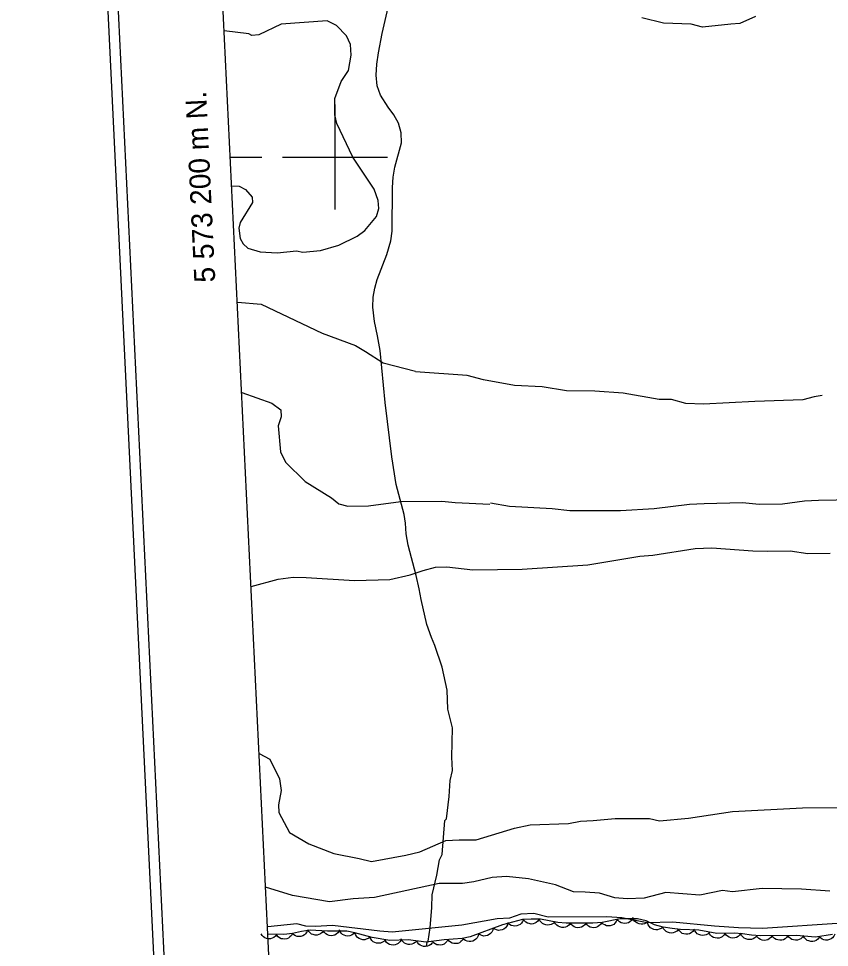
# Model space of a CAD drawing. Extents: x 336540 to 340074, y 5572036 to 5573747.
# Drawn here: x 336539.6 to 336694.3, y 5573049.2 to 5573226.4 of the extents above; entities that cross this region are included whole.
import ezdxf

# ---------------------------------------------------------------- set-up
doc = ezdxf.new("R2010")
doc.units = 0
for name, color, linetype in [('Niveau 2', 7, 'Continuous'), ('Niveau 22', 7, 'Continuous'), ('Niveau 44', 7, 'Continuous'), ('Niveau 60', 7, 'Continuous'), ('Niveau 61', 7, 'Continuous')]:
    doc.layers.add(name, color=color, linetype=linetype)

msp = doc.modelspace()

# ---------------------------------------------------------------- linework, layer by layer
at = {"layer": 'Niveau 2'}
for points in [[(336598.52, 5573225.99), (336589.75, 5573225.38), (336585.47, 5573223.29), (336584.11, 5573223.21), (336583.58, 5573223.54), (336578.87, 5573224.1)], [(336580.29, 5573194.49), (336581.71, 5573194.42), (336582.91, 5573193.81), (336584.17, 5573192.34), (336584.22, 5573191.32), (336581.9, 5573187.47), (336581.61, 5573186.44), (336581.87, 5573184.42), (336582.45, 5573183.43), (336583.33, 5573182.63), (336585.73, 5573181.9), (336588.95, 5573181.73), (336592.66, 5573182.08), (336593.86, 5573181.81), (336597.23, 5573182.16), (336600.73, 5573183.18), (336604.19, 5573184.89), (336605.66, 5573185.98), (336607.89, 5573188.63), (336608.33, 5573190.18), (336608.25, 5573191.7), (336607.45, 5573193.88), (336603.42, 5573199.95), (336600.37, 5573206.41), (336599.95, 5573208.08), (336599.96, 5573211.14), (336601.14, 5573214.43), (336602.55, 5573216.53), (336603.08, 5573219.45), (336602.98, 5573221.47), (336602.21, 5573223.13), (336600.26, 5573225.07), (336598.52, 5573225.99)], [(336680.22, 5573226.79), (336677.24, 5573225.46), (336675.53, 5573225.37), (336670.15, 5573224.75), (336667.94, 5573225.33), (336662.68, 5573225.56), (336658.57, 5573226.54)], [(336581.37, 5573172.32), (336585.92, 5573171.91), (336597.54, 5573166.38), (336603.93, 5573164), (336605.84, 5573162.91), (336609.18, 5573160.71), (336615.36, 5573159.16)], [(336692.94, 5573154.51), (336691.41, 5573154.24), (336689.24, 5573153.63), (336680.13, 5573153.34), (336670.33, 5573152.84), (336666.93, 5573152.98), (336664.18, 5573153.69), (336661.82, 5573153.74), (336654.99, 5573154.92), (336649.57, 5573155.32), (336644.15, 5573155.38), (336639.53, 5573156.16), (336634.27, 5573156.41), (336628.3, 5573157.45), (336625.2, 5573158.31), (336615.36, 5573159)], [(336582.2, 5573155.03), (336587.92, 5573153), (336589.67, 5573151.73), (336589.74, 5573150.39), (336589.15, 5573148.67), (336589.58, 5573143.75), (336590.52, 5573141.78), (336594.27, 5573138.04), (336599.33, 5573134.93), (336600.74, 5573133.81), (336602.46, 5573133.38), (336606.36, 5573133.42), (336612.56, 5573134.24), (336620.35, 5573134.3), (336622.9, 5573134.09), (336629.52, 5573133.77)], [(336702.4, 5573134.62), (336692.28, 5573134.45), (336689.57, 5573134.31), (336685.36, 5573133.74), (336680.96, 5573133.71), (336677.74, 5573134.03), (336670.46, 5573133.82), (336667.61, 5573133.67), (336660.88, 5573132.83), (336654.46, 5573132.49), (336644.81, 5573132.5), (336641.41, 5573132.85), (336633.27, 5573133.28), (336629.67, 5573133.93)], [(336583.99, 5573118.06), (336589.12, 5573119.46), (336592, 5573119.79), (336594.52, 5573119.74), (336603.7, 5573119.2), (336610.46, 5573119.38), (336614.31, 5573120.26), (336616.79, 5573121.07), (336619.14, 5573121.7), (336621.33, 5573121.8), (336626.27, 5573121.21), (336635.73, 5573121.36), (336648.22, 5573122.16), (336658.13, 5573123.85), (336660.65, 5573123.99), (336668.7, 5573125.26), (336671.92, 5573125.41), (336679.74, 5573124.82), (336682.44, 5573124.77), (336686.84, 5573124.83), (336690.24, 5573124.33), (336694.48, 5573124.38)], [(336585.55, 5573086.15), (336587.54, 5573085.11), (336589.42, 5573081.3), (336589.7, 5573079.12), (336589.18, 5573076.38), (336589.25, 5573074.87), (336591.29, 5573071.06), (336594.97, 5573068.89), (336599.79, 5573067.09), (336604.58, 5573066.15), (336606.98, 5573065.58), (336613.52, 5573066.78), (336616.19, 5573067.42), (336621.17, 5573069.54), (336623.69, 5573069.67), (336626.92, 5573069.66), (336634.25, 5573071.9), (336637.25, 5573072.56), (336644.53, 5573072.77), (336646.87, 5573073.24), (336649.23, 5573073.35), (336653.44, 5573073.74), (336660.03, 5573073.73), (336661.93, 5573073.33), (336667.48, 5573073.8), (336675.87, 5573075.07), (336689.21, 5573075.76), (336702.56, 5573075.93)], [(336694.41, 5573059.9), (336688.99, 5573060.3), (336681.53, 5573060.42), (336675.82, 5573059.79), (336673.93, 5573060.03), (336669.59, 5573059.13), (336663.13, 5573059.66), (336658.96, 5573058.58), (336655.76, 5573058.41), (336653.38, 5573058.63), (336650.45, 5573059.51), (336647.73, 5573059.71), (336645.51, 5573059.76), (336642.07, 5573061.11), (336636.94, 5573062.21), (336632.7, 5573062.66), (336630, 5573062.52), (336626.47, 5573061.67), (336624.3, 5573061.38), (336619.89, 5573061.33), (336607.51, 5573058.65), (336603.46, 5573058.44), (336598.92, 5573057.88), (336591.91, 5573059.06), (336586.76, 5573060.65)], [(336696.76, 5573053.75), (336681.59, 5573052.79), (336677.01, 5573052.89), (336672.42, 5573053.18), (336664.45, 5573053.96), (336659.53, 5573053.86), (336654.75, 5573054.8), (336651.86, 5573055), (336640.7, 5573054.93), (336637.94, 5573055.65), (336635.43, 5573055.52), (336633.26, 5573054.72), (336630.91, 5573054.6), (336624.18, 5573053.41), (336610.9, 5573052.06), (336608.52, 5573052.27), (336599.49, 5573053.34), (336596.28, 5573053.16), (336594.42, 5573053.23), (336592.72, 5573053.65), (336587.15, 5573053.06)]]:
    msp.add_lwpolyline(points, dxfattribs=at)
at = {"layer": 'Niveau 22'}
msp.add_lwpolyline([(336617.45, 5573049.3), (336617.57, 5573050.15), (336617.75, 5573050.32), (336618.14, 5573052.89), (336618.49, 5573056.8), (336618.54, 5573059.17), (336619.4, 5573062.95), (336619.94, 5573065.84), (336620.41, 5573066.89), (336620.97, 5573073.36), (336621.3, 5573073.72), (336621.79, 5573077.98), (336621.98, 5573081.02), (336622.42, 5573082.91), (336622.31, 5573085.46), (336622.41, 5573091.04), (336621.53, 5573094.62), (336621.38, 5573098.27), (336620.44, 5573102.64), (336619.06, 5573106.77), (336618.4, 5573108.3), (336617.5, 5573110.78), (336616.41, 5573115.55), (336616.07, 5573117.61), (336615.5, 5573120.12), (336613.95, 5573125.94), (336613.58, 5573128.06), (336613.46, 5573130.11), (336613.17, 5573131.75), (336611.69, 5573137.5), (336610.86, 5573142.81), (336609.58, 5573153.18), (336608.59, 5573163.06), (336608.13, 5573165.88), (336607.53, 5573168.62), (336607.21, 5573171.37), (336607.3, 5573173.23), (336607.58, 5573175), (336608.04, 5573176.65), (336609.87, 5573181.4), (336610.65, 5573184.01), (336610.91, 5573185.83), (336610.96, 5573194.16), (336611.12, 5573196.14), (336611.43, 5573198.09), (336612.66, 5573202.71), (336612.59, 5573204.61), (336612.1, 5573206.47), (336611.23, 5573208.06), (336610.14, 5573209.52), (336608.66, 5573211.82), (336608.06, 5573213.6), (336607.86, 5573215.59), (336607.97, 5573217.69), (336608.28, 5573219.91), (336608.99, 5573223.55), (336610.68, 5573231.07)], dxfattribs=at)
at = {"layer": 'Niveau 44'}
for points in [[(336657.71, 5573054.63), (336654.39, 5573054.6), (336650.95, 5573053.88), (336649.22, 5573053.81), (336644.09, 5573053.79), (336642.54, 5573053.93), (336639.18, 5573054.53), (336637.43, 5573054.52), (336635.75, 5573054.46), (336631.95, 5573053.49), (336625.79, 5573051.15), (336624.27, 5573050.87), (336620.85, 5573050.59), (336617.37, 5573050.17), (336613.95, 5573050.62), (336610.44, 5573050.45), (336607.11, 5573051.03), (336603.8, 5573051.94), (336602.24, 5573052.24), (336598.54, 5573052.28), (336595.23, 5573052.46), (336593.61, 5573052.21), (336591.9, 5573051.81), (336590.23, 5573051.62), (336587.24, 5573051.7)], [(336633, 5573053.89), (336632.9, 5573053.48), (336632.7, 5573053.13), (336632.5, 5573052.87), (336632.21, 5573052.66), (336631.88, 5573052.5), (336631.5, 5573052.43), (336631.18, 5573052.4), (336630.83, 5573052.48), (336630.49, 5573052.62), (336630.19, 5573052.82)], [(336635.94, 5573054.51), (336635.8, 5573054.12), (336635.56, 5573053.79), (336635.33, 5573053.55), (336635.02, 5573053.38), (336634.67, 5573053.26), (336634.29, 5573053.23), (336633.96, 5573053.24), (336633.63, 5573053.35), (336633.31, 5573053.53), (336633.04, 5573053.77)], [(336638.95, 5573054.53), (336638.72, 5573054.18), (336638.4, 5573053.92), (336638.12, 5573053.75), (336637.78, 5573053.66), (336637.41, 5573053.62), (336637.04, 5573053.69), (336636.72, 5573053.77), (336636.43, 5573053.96), (336636.15, 5573054.21), (336635.95, 5573054.51)], [(336641.91, 5573054.04), (336641.61, 5573053.74), (336641.26, 5573053.55), (336640.95, 5573053.43), (336640.6, 5573053.4), (336640.23, 5573053.43), (336639.87, 5573053.56), (336639.58, 5573053.7), (336639.32, 5573053.95), (336639.1, 5573054.24), (336638.95, 5573054.57)], [(336644.89, 5573053.72), (336644.62, 5573053.39), (336644.28, 5573053.17), (336643.99, 5573053.02), (336643.64, 5573052.96), (336643.27, 5573052.96), (336642.9, 5573053.06), (336642.6, 5573053.18), (336642.32, 5573053.4), (336642.07, 5573053.67), (336641.9, 5573053.99)], [(336647.89, 5573053.8), (336647.66, 5573053.46), (336647.34, 5573053.2), (336647.06, 5573053.03), (336646.72, 5573052.94), (336646.35, 5573052.9), (336645.97, 5573052.97), (336645.66, 5573053.05), (336645.37, 5573053.24), (336645.09, 5573053.5), (336644.89, 5573053.79)], [(336650.89, 5573053.88), (336650.67, 5573053.52), (336650.36, 5573053.25), (336650.09, 5573053.07), (336649.75, 5573052.97), (336649.39, 5573052.92), (336649, 5573052.97), (336648.69, 5573053.04), (336648.39, 5573053.23), (336648.1, 5573053.47), (336647.89, 5573053.76)], [(336653.83, 5573054.48), (336653.67, 5573054.1), (336653.41, 5573053.78), (336653.17, 5573053.55), (336652.86, 5573053.4), (336652.5, 5573053.29), (336652.12, 5573053.27), (336651.79, 5573053.3), (336651.47, 5573053.43), (336651.15, 5573053.62), (336650.89, 5573053.87)], [(336656.81, 5573054.62), (336656.58, 5573054.27), (336656.27, 5573054.01), (336655.99, 5573053.84), (336655.65, 5573053.75), (336655.28, 5573053.71), (336654.9, 5573053.77), (336654.59, 5573053.86), (336654.29, 5573054.05), (336654.02, 5573054.3), (336653.81, 5573054.59)], [(336659.75, 5573054.14), (336659.45, 5573053.86), (336659.08, 5573053.68), (336658.76, 5573053.58), (336658.41, 5573053.57), (336658.05, 5573053.63), (336657.69, 5573053.78), (336657.41, 5573053.94), (336657.17, 5573054.19), (336656.96, 5573054.5), (336656.84, 5573054.84)], [(336694.94, 5573051.61), (336691.66, 5573051.11), (336688, 5573051.42), (336681.18, 5573051.38), (336679.46, 5573051.46), (336677.73, 5573051.72), (336676.16, 5573051.84), (336672.85, 5573051.79), (336669.4, 5573052.46), (336665.94, 5573052.59), (336664.33, 5573052.74), (336662.6, 5573053.04), (336660.95, 5573053.48), (336659.37, 5573054.23), (336657.71, 5573054.63)], [(336662.54, 5573053.06), (336662.23, 5573052.78), (336661.85, 5573052.62), (336661.54, 5573052.52), (336661.19, 5573052.52), (336660.82, 5573052.59), (336660.47, 5573052.75), (336660.19, 5573052.91), (336659.96, 5573053.18), (336659.76, 5573053.49), (336659.64, 5573053.83)], [(336588.88, 5573051.66), (336588.64, 5573051.32), (336588.31, 5573051.07), (336588.03, 5573050.9), (336587.69, 5573050.82), (336587.32, 5573050.8), (336586.94, 5573050.88), (336586.63, 5573050.97), (336586.34, 5573051.17), (336586.07, 5573051.43), (336585.88, 5573051.74)], [(336591.87, 5573051.81), (336591.68, 5573051.44), (336591.39, 5573051.15), (336591.13, 5573050.94), (336590.8, 5573050.82), (336590.44, 5573050.74), (336590.06, 5573050.76), (336589.74, 5573050.81), (336589.42, 5573050.97), (336589.12, 5573051.19), (336588.89, 5573051.47)], [(336594.79, 5573052.49), (336594.64, 5573052.1), (336594.39, 5573051.77), (336594.16, 5573051.54), (336593.85, 5573051.38), (336593.5, 5573051.26), (336593.11, 5573051.24), (336592.79, 5573051.25), (336592.46, 5573051.38), (336592.13, 5573051.56), (336591.87, 5573051.8)], [(336597.8, 5573052.32), (336597.55, 5573051.99), (336597.22, 5573051.75), (336596.93, 5573051.59), (336596.58, 5573051.52), (336596.21, 5573051.51), (336595.84, 5573051.59), (336595.53, 5573051.7), (336595.25, 5573051.91), (336594.99, 5573052.17), (336594.8, 5573052.48)], [(336600.8, 5573052.26), (336600.56, 5573051.91), (336600.24, 5573051.66), (336599.96, 5573051.49), (336599.62, 5573051.4), (336599.25, 5573051.38), (336598.87, 5573051.44), (336598.56, 5573051.54), (336598.27, 5573051.73), (336598, 5573051.99), (336597.8, 5573052.29)], [(336603.77, 5573051.95), (336603.48, 5573051.65), (336603.12, 5573051.46), (336602.81, 5573051.34), (336602.46, 5573051.32), (336602.09, 5573051.36), (336601.73, 5573051.49), (336601.44, 5573051.64), (336601.19, 5573051.88), (336600.97, 5573052.18), (336600.82, 5573052.51)], [(336606.66, 5573051.15), (336606.35, 5573050.88), (336605.97, 5573050.72), (336605.66, 5573050.63), (336605.3, 5573050.63), (336604.94, 5573050.7), (336604.59, 5573050.86), (336604.31, 5573051.03), (336604.08, 5573051.29), (336603.89, 5573051.61), (336603.77, 5573051.95)], [(336627.39, 5573051.76), (336627.29, 5573051.35), (336627.09, 5573051), (336626.89, 5573050.74), (336626.6, 5573050.53), (336626.27, 5573050.37), (336625.89, 5573050.3), (336625.57, 5573050.27), (336625.22, 5573050.35), (336624.88, 5573050.49), (336624.58, 5573050.69)], [(336630.19, 5573052.82), (336630.1, 5573052.42), (336629.89, 5573052.06), (336629.69, 5573051.8), (336629.4, 5573051.6), (336629.07, 5573051.44), (336628.7, 5573051.36), (336628.37, 5573051.33), (336628.03, 5573051.41), (336627.68, 5573051.55), (336627.39, 5573051.76)], [(336665.5, 5573052.54), (336665.21, 5573052.24), (336664.85, 5573052.04), (336664.54, 5573051.92), (336664.19, 5573051.89), (336663.82, 5573051.92), (336663.46, 5573052.05), (336663.17, 5573052.19), (336662.91, 5573052.43), (336662.69, 5573052.72), (336662.54, 5573053.05)], [(336668.5, 5573052.49), (336668.26, 5573052.16), (336667.93, 5573051.91), (336667.64, 5573051.75), (336667.3, 5573051.67), (336666.93, 5573051.66), (336666.56, 5573051.73), (336666.25, 5573051.83), (336665.96, 5573052.04), (336665.7, 5573052.3), (336665.51, 5573052.61)], [(336671.46, 5573052.06), (336671.17, 5573051.76), (336670.81, 5573051.57), (336670.5, 5573051.46), (336670.15, 5573051.43), (336669.78, 5573051.47), (336669.42, 5573051.61), (336669.13, 5573051.75), (336668.88, 5573052), (336668.66, 5573052.3), (336668.52, 5573052.63)], [(336674.44, 5573051.81), (336674.21, 5573051.46), (336673.9, 5573051.2), (336673.62, 5573051.03), (336673.28, 5573050.93), (336672.91, 5573050.89), (336672.53, 5573050.95), (336672.22, 5573051.04), (336671.92, 5573051.23), (336671.65, 5573051.47), (336671.44, 5573051.77)], [(336677.44, 5573051.86), (336677.21, 5573051.51), (336676.9, 5573051.25), (336676.62, 5573051.07), (336676.28, 5573050.98), (336675.91, 5573050.94), (336675.53, 5573051), (336675.22, 5573051.08), (336674.92, 5573051.27), (336674.65, 5573051.52), (336674.44, 5573051.81)], [(336680.4, 5573051.32), (336680.12, 5573051.01), (336679.77, 5573050.8), (336679.47, 5573050.68), (336679.12, 5573050.64), (336678.75, 5573050.66), (336678.38, 5573050.78), (336678.09, 5573050.91), (336677.82, 5573051.15), (336677.59, 5573051.44), (336677.44, 5573051.76)], [(336695.36, 5573051.67), (336695.18, 5573051.3), (336694.9, 5573051), (336694.65, 5573050.78), (336694.33, 5573050.64), (336693.97, 5573050.56), (336693.59, 5573050.56), (336693.26, 5573050.6), (336692.94, 5573050.75), (336692.64, 5573050.96), (336692.39, 5573051.22)], [(336609.61, 5573050.59), (336609.32, 5573050.29), (336608.96, 5573050.1), (336608.66, 5573049.97), (336608.31, 5573049.94), (336607.94, 5573049.98), (336607.58, 5573050.1), (336607.28, 5573050.24), (336607.03, 5573050.49), (336606.8, 5573050.78), (336606.65, 5573051.11)], [(336612.59, 5573050.55), (336612.38, 5573050.2), (336612.07, 5573049.93), (336611.8, 5573049.74), (336611.47, 5573049.63), (336611.1, 5573049.58), (336610.72, 5573049.63), (336610.4, 5573049.7), (336610.1, 5573049.88), (336609.81, 5573050.12), (336609.6, 5573050.41)], [(336615.58, 5573050.41), (336615.3, 5573050.09), (336614.95, 5573049.88), (336614.65, 5573049.75), (336614.3, 5573049.7), (336613.93, 5573049.72), (336613.57, 5573049.83), (336613.27, 5573049.96), (336613, 5573050.19), (336612.77, 5573050.48), (336612.6, 5573050.8)], [(336618.55, 5573050.01), (336618.28, 5573049.7), (336617.93, 5573049.49), (336617.63, 5573049.36), (336617.28, 5573049.31), (336616.91, 5573049.33), (336616.54, 5573049.44), (336616.24, 5573049.57), (336615.98, 5573049.8), (336615.74, 5573050.08), (336615.58, 5573050.41)], [(336621.53, 5573050.67), (336621.34, 5573050.3), (336621.06, 5573050.01), (336620.8, 5573049.8), (336620.47, 5573049.67), (336620.11, 5573049.6), (336619.73, 5573049.62), (336619.41, 5573049.67), (336619.09, 5573049.82), (336618.79, 5573050.04), (336618.55, 5573050.31)], [(336624.53, 5573050.89), (336624.32, 5573050.53), (336624.03, 5573050.25), (336623.76, 5573050.05), (336623.43, 5573049.93), (336623.06, 5573049.87), (336622.68, 5573049.91), (336622.36, 5573049.97), (336622.05, 5573050.14), (336621.76, 5573050.37), (336621.54, 5573050.65)], [(336683.41, 5573051.39), (336683.18, 5573051.05), (336682.87, 5573050.79), (336682.59, 5573050.61), (336682.25, 5573050.52), (336681.88, 5573050.49), (336681.5, 5573050.55), (336681.19, 5573050.64), (336680.89, 5573050.83), (336680.62, 5573051.08), (336680.41, 5573051.38)], [(336686.41, 5573051.41), (336686.18, 5573051.06), (336685.87, 5573050.81), (336685.59, 5573050.63), (336685.25, 5573050.54), (336684.88, 5573050.51), (336684.5, 5573050.57), (336684.19, 5573050.65), (336683.89, 5573050.85), (336683.62, 5573051.1), (336683.41, 5573051.39)], [(336689.41, 5573051.43), (336689.18, 5573051.08), (336688.87, 5573050.82), (336688.59, 5573050.65), (336688.25, 5573050.56), (336687.88, 5573050.52), (336687.5, 5573050.59), (336687.18, 5573050.67), (336686.89, 5573050.86), (336686.62, 5573051.11), (336686.41, 5573051.41)], [(336692.4, 5573051.05), (336692.13, 5573050.72), (336691.8, 5573050.49), (336691.5, 5573050.35), (336691.16, 5573050.29), (336690.79, 5573050.28), (336690.42, 5573050.38), (336690.11, 5573050.49), (336689.83, 5573050.71), (336689.58, 5573050.99), (336689.41, 5573051.3)]]:
    msp.add_lwpolyline(points, dxfattribs=at)
at = {"layer": 'Niveau 60'}
for points in [[(336614.31, 5572036.41), (340073.91, 5572203.88), (339999.21, 5573746.9), (336539.61, 5573579.43), (336614.31, 5572036.41)], [(336616.21, 5572038.51), (340071.82, 5572205.78), (339997.32, 5573744.81), (336541.71, 5573577.54), (336616.21, 5572038.51)], [(339458.94, 5573698.73), (339531.5, 5572199.65), (336635.22, 5572059.46), (336562.66, 5573558.54), (339458.94, 5573698.73)]]:
    msp.add_lwpolyline(points, dxfattribs=at)
at = {"layer": 'Niveau 61'}
for points in [[(336600, 5573190), (336600, 5573210)], [(336580.01, 5573200), (336586.02, 5573200)], [(336590, 5573200), (336610, 5573200)]]:
    msp.add_lwpolyline(points, dxfattribs=at)

# ---------------------------------------------------------------- texts
msp.add_text('5 573 200 m N.', height=4, rotation=92.7711, dxfattribs=at).set_placement((336577.16, 5573176.13))

doc.saveas('drawing.dxf')
